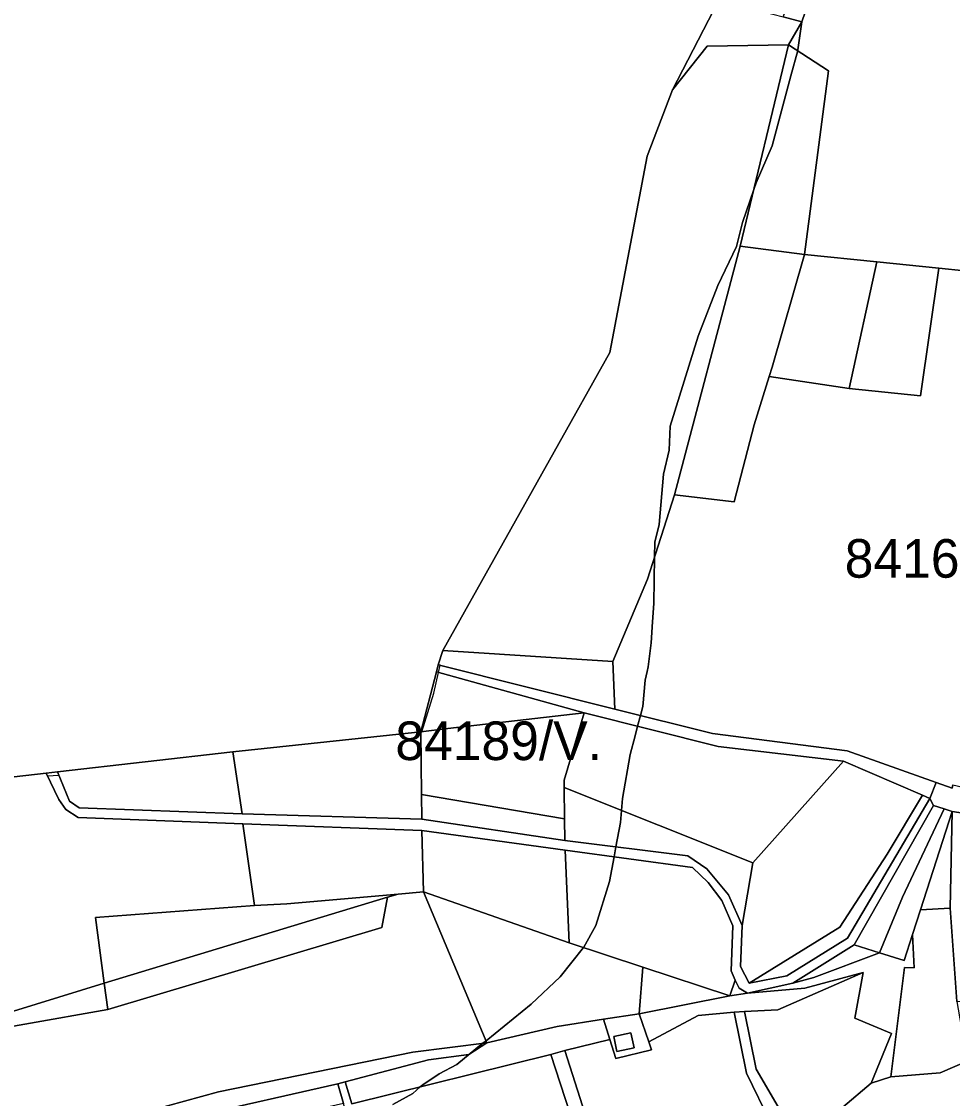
# Model space of a CAD drawing. Extents: x -477304 to -465429, y -1159113 to -1149210.
# Drawn here: x -473588.9 to -473227.2, y -1153608.7 to -1153190.2 of the extents above; entities that cross this region are included whole.
import ezdxf

# ---------------------------------------------------------------- set-up
doc = ezdxf.new("R2010")
doc.units = 0
for name, color, linetype in [('BPEJ_s', 7, 'Continuous'), ('orna_s', 7, 'Continuous'), ('ostatni_s', 7, 'Continuous'), ('PUPFL_s', 7, 'Continuous'), ('sad_s', 7, 'Continuous'), ('trav_porost_s', 7, 'Continuous')]:
    doc.layers.add(name, color=color, linetype=linetype)

msp = doc.modelspace()

# ---------------------------------------------------------------- linework, layer by layer
at = {"layer": 'BPEJ_s'}
for points in [[(-473644.06, -1153489.73), (-473579.34, -1153482.33), (-473578.83, -1153483.4), (-473574.42, -1153483.03), (-473574.91, -1153481.82), (-473506.84, -1153474.05), (-473433.83, -1153466.27), (-473433.35, -1153466.21), (-473428.78, -1153451.25), (-473426.9, -1153443.14), (-473426.26, -1153440.38), (-473427.02, -1153440.19), (-473425.22, -1153434.63), (-473360.35, -1153318.85), (-473345.77, -1153242.45), (-473336.03, -1153216.76), (-473322.47, -1153199.78), (-473290.83, -1153199.18), (-473285.76, -1153190.33), (-473275.98, -1153161.94)], [(-473444.61, -1153611.12), (-473436.87, -1153606.79), (-473433.98, -1153604.22), (-473433.04, -1153603.39), (-473426.65, -1153599.13), (-473419.84, -1153595.51), (-473414.63, -1153591.3), (-473410.97, -1153588.34), (-473409.69, -1153587.3), (-473408.44, -1153586.29), (-473390.91, -1153572.11), (-473379.63, -1153561.47), (-473370.56, -1153550.08), (-473370.48, -1153549.98), (-473365.8, -1153541.47), (-473360.48, -1153524.44), (-473358.7, -1153514.82), (-473357.98, -1153510.94), (-473356.22, -1153501.46), (-473355.95, -1153498.41), (-473355.8, -1153496.78), (-473355.37, -1153492.1), (-473352.39, -1153475.08), (-473350.5, -1153467.85), (-473349.52, -1153464.08), (-473348.42, -1153459.86), (-473347.5, -1153456.36), (-473346.65, -1153446.14), (-473345.8, -1153442.74), (-473345.37, -1153441.03), (-473344.31, -1153431.67), (-473343.74, -1153423.48), (-473343.24, -1153416.35), (-473342.92, -1153398.17), (-473342.82, -1153392.52), (-473341.11, -1153385.71), (-473339.41, -1153366.14), (-473337.28, -1153356.77), (-473336.86, -1153347.41), (-473326.01, -1153312.52), (-473318.35, -1153292.73), (-473311.11, -1153277.62), (-473308.77, -1153268.26), (-473304.33, -1153255.47), (-473303.45, -1153252.94), (-473297.28, -1153238.47), (-473289.94, -1153211.3), (-473287.29, -1153201.5), (-473287.23, -1153201.23), (-473285.76, -1153190.33), (-473275.98, -1153161.94)], [(-473644.06, -1153489.73), (-473579.34, -1153482.33), (-473578.83, -1153483.4), (-473574.42, -1153483.03), (-473574.91, -1153481.82), (-473506.84, -1153474.05), (-473433.83, -1153466.27), (-473433.35, -1153466.21), (-473428.78, -1153451.25), (-473426.9, -1153443.14), (-473426.26, -1153440.38), (-473427.02, -1153440.19), (-473425.22, -1153434.63), (-473360.35, -1153318.85), (-473345.77, -1153242.45), (-473336.03, -1153216.76), (-473322.47, -1153199.78), (-473290.83, -1153199.18), (-473285.76, -1153190.33)], [(-473285.76, -1153190.33), (-473287.23, -1153201.23), (-473287.29, -1153201.5), (-473289.94, -1153211.3), (-473297.28, -1153238.47), (-473303.45, -1153252.94), (-473304.33, -1153255.47), (-473308.77, -1153268.26), (-473311.11, -1153277.62), (-473318.35, -1153292.73), (-473326.01, -1153312.52), (-473336.86, -1153347.41), (-473337.28, -1153356.77), (-473339.41, -1153366.14), (-473341.11, -1153385.71), (-473342.82, -1153392.52), (-473342.92, -1153398.17), (-473343.24, -1153416.35), (-473343.74, -1153423.48), (-473344.31, -1153431.67), (-473345.37, -1153441.03), (-473345.8, -1153442.74), (-473346.65, -1153446.14), (-473347.5, -1153456.36), (-473348.42, -1153459.86), (-473349.52, -1153464.08), (-473350.5, -1153467.85), (-473352.39, -1153475.08), (-473355.37, -1153492.1), (-473355.8, -1153496.78), (-473355.95, -1153498.41), (-473356.22, -1153501.46), (-473357.98, -1153510.94), (-473358.7, -1153514.82), (-473360.48, -1153524.44), (-473365.8, -1153541.47), (-473370.48, -1153549.98), (-473370.56, -1153550.08), (-473379.63, -1153561.47), (-473390.91, -1153572.11), (-473408.44, -1153586.29), (-473409.69, -1153587.3), (-473410.97, -1153588.34), (-473414.63, -1153591.3), (-473419.84, -1153595.51), (-473426.65, -1153599.13), (-473433.04, -1153603.39), (-473433.98, -1153604.22), (-473436.87, -1153606.79), (-473444.61, -1153611.12)]]:
    msp.add_lwpolyline(points, dxfattribs=at)
at = {"layer": 'orna_s'}
for points in [[(-473269.46, -1153477.67), (-473238.86, -1153490.85), (-473252.57, -1153513.77), (-473270.88, -1153542.16), (-473306.13, -1153563.98), (-473309.49, -1153557.49), (-473308.89, -1153541.56), (-473304.81, -1153517.17)], [(-473433.53, -1153490.54), (-473377.94, -1153500.09), (-473377.79, -1153508.44), (-473433.41, -1153500.16)], [(-473377.69, -1153512.21), (-473376.11, -1153548.25), (-473432.72, -1153528.43), (-473433.39, -1153504.56)], [(-473306.82, -1153567.78), (-473313.72, -1153568.87), (-473311.67, -1153562.71), (-473310.1, -1153565.92)]]:
    msp.add_lwpolyline(points, close=True, dxfattribs=at)
at = {"layer": 'ostatni_s'}
for points in [[(-473278.22, -1153151.29), (-473270.69, -1153129.38), (-473265.46, -1153130.23), (-473265.9, -1153132.66), (-473275.98, -1153161.94), (-473285.76, -1153190.33), (-473292.95, -1153188.41)], [(-473285.76, -1153190.33), (-473290.83, -1153199.18), (-473322.47, -1153199.78), (-473336.03, -1153216.76), (-473317.9, -1153181.74), (-473301.02, -1153186.25), (-473292.95, -1153188.41)], [(-473370.32, -1153458.88), (-473427.69, -1153442.92), (-473427.02, -1153440.19), (-473358.35, -1153457.38), (-473320.45, -1153466.86), (-473268.14, -1153473.57), (-473233.5, -1153485.96), (-473235.91, -1153492.12), (-473238.86, -1153490.85), (-473269.46, -1153477.67), (-473318.27, -1153471.9)], [(-473370.32, -1153458.88), (-473423.22, -1153464.99), (-473433.83, -1153466.27), (-473427.69, -1153442.92)], [(-473235.91, -1153492.12), (-473234.57, -1153494.83), (-473265.42, -1153549.02), (-473289.2, -1153563.87), (-473306.82, -1153567.78), (-473310.1, -1153565.92), (-473311.67, -1153562.71), (-473313.16, -1153559.13), (-473312.52, -1153541.6), (-473316.85, -1153531.75), (-473322.11, -1153524.81), (-473328.22, -1153519), (-473377.69, -1153512.21), (-473433.39, -1153504.56), (-473502.98, -1153502.03), (-473566.9, -1153499.56), (-473571.67, -1153496.43), (-473574.5, -1153492.48), (-473579.34, -1153482.33), (-473574.91, -1153481.82), (-473570.31, -1153493.15), (-473566.51, -1153495.72), (-473503.23, -1153498.17), (-473433.41, -1153500.16), (-473377.79, -1153508.44), (-473329.95, -1153514.48), (-473322.63, -1153519.48), (-473314.15, -1153529.59), (-473308.89, -1153541.56), (-473309.49, -1153557.49), (-473306.13, -1153563.98), (-473291.48, -1153561.07), (-473267.99, -1153546.37)], [(-473182.2, -1153497.44), (-473187.3, -1153503.87), (-473194.46, -1153502.55), (-473200.38, -1153501.46), (-473203.55, -1153500.87), (-473219.48, -1153498.36), (-473227.26, -1153497.14), (-473230.35, -1153496.16), (-473234.57, -1153494.83), (-473235.91, -1153492.12), (-473233.5, -1153485.96), (-473227.33, -1153488.17), (-473227.08, -1153486.79), (-473198.7, -1153493.41), (-473198.81, -1153494.01), (-473191.01, -1153495.65)], [(-473555.47, -1153574.2), (-473556.83, -1153563.94), (-473446.69, -1153530.54), (-473448.88, -1153542.23)], [(-473258.82, -1153602.79), (-473250.8, -1153583.47), (-473265.09, -1153577.49), (-473261.86, -1153559.8), (-473284.52, -1153565.81), (-473306.82, -1153567.78), (-473289.2, -1153563.87), (-473281, -1153561.78), (-473255.58, -1153552.08), (-473245.96, -1153555.06), (-473242.68, -1153544.99), (-473242.05, -1153557.95), (-473245.84, -1153557.82), (-473251.09, -1153600.37)], [(-473345.22, -1153586.76), (-473348.92, -1153575.87), (-473313.72, -1153568.87), (-473306.82, -1153567.78), (-473284.52, -1153565.81), (-473261.86, -1153559.8), (-473295, -1153574.28), (-473308.02, -1153574.98), (-473312.01, -1153575.23), (-473325.94, -1153576.44)], [(-473620.45, -1153583.58), (-473609.84, -1153580.29), (-473556.83, -1153563.94), (-473555.47, -1153574.2), (-473620.06, -1153585.5)], [(-473463.18, -1153602.32), (-473430.82, -1153593.74), (-473415.07, -1153591.58), (-473408.1, -1153587.1), (-473380.77, -1153580.7), (-473362.76, -1153577.97), (-473360.31, -1153585.83), (-473377.78, -1153590.09), (-473383.2, -1153591.66), (-473460.56, -1153610.8)], [(-473362.76, -1153577.97), (-473348.92, -1153575.87), (-473345.22, -1153586.76), (-473344.19, -1153589.79), (-473358.01, -1153593.19), (-473360.31, -1153585.83)], [(-473358.77, -1153584.62), (-473352.14, -1153583.24), (-473350.92, -1153589.11), (-473357.55, -1153590.49)], [(-473357.55, -1153590.49), (-473350.92, -1153589.11), (-473352.14, -1153583.24), (-473358.77, -1153584.62)], [(-473543.93, -1153620.67), (-473545.42, -1153615.23), (-473512.45, -1153606.16), (-473436.92, -1153590.69), (-473408.1, -1153587.1), (-473415.07, -1153591.58), (-473430.82, -1153593.74), (-473463.18, -1153602.32), (-473466.05, -1153603.07), (-473522.08, -1153615.73)], [(-473522.08, -1153615.73), (-473466.05, -1153603.07), (-473463.83, -1153610.69), (-473520.22, -1153623.56)]]:
    msp.add_lwpolyline(points, close=True, dxfattribs=at)
at = {"layer": 'PUPFL_s'}
msp.add_lwpolyline([(-473317.9, -1153181.74), (-473336.03, -1153216.76), (-473345.77, -1153242.45), (-473360.35, -1153318.85), (-473425.22, -1153434.63), (-473427.02, -1153440.19), (-473427.69, -1153442.92), (-473433.83, -1153466.27), (-473506.84, -1153474.05), (-473574.91, -1153481.82), (-473579.34, -1153482.33), (-473644.06, -1153489.73), (-473629.89, -1153542.49), (-473625.46, -1153559), (-473742.33, -1153616.45), (-473722.79, -1153641.99), (-473823.78, -1153727.09), (-473876.42, -1153741.11), (-473872.95, -1153759.4), (-473889.2, -1153754.19), (-473907.69, -1153742.41)], dxfattribs=at)
at = {"layer": 'sad_s'}
msp.add_lwpolyline([(-473280.84, -1153621.45), (-473258.82, -1153602.79), (-473251.09, -1153600.37), (-473231.93, -1153598.72), (-473221.46, -1153594.23), (-473219.28, -1153594.33), (-473222.31, -1153613.01)], dxfattribs=at)
at = {"layer": 'trav_porost_s'}
for points in [[(-473162.66, -1153247.75), (-473161.26, -1153275.68), (-473161.38, -1153293.16), (-473212.48, -1153288.12), (-473232.49, -1153286.06), (-473256.59, -1153283.58), (-473284.7, -1153280.68), (-473275.31, -1153209.33), (-473290.83, -1153199.18), (-473285.76, -1153190.33), (-473275.98, -1153161.94), (-473258.53, -1153165.66), (-473240.8, -1153169.43), (-473234.42, -1153137.67), (-473223.51, -1153139.4), (-473228.3, -1153161.09), (-473211.92, -1153163.9), (-473156.07, -1153173.99), (-473159.5, -1153196.32), (-473160.17, -1153199.98), (-473161.23, -1153209.62), (-473162.1, -1153220.62)], [(-473360.35, -1153318.85), (-473345.77, -1153242.45), (-473336.03, -1153216.76), (-473322.47, -1153199.78), (-473290.83, -1153199.18), (-473309.61, -1153277.47), (-473335.21, -1153374.16), (-473345.72, -1153406.89), (-473359.12, -1153438.96), (-473425.22, -1153434.63)], [(-473309.61, -1153277.47), (-473290.83, -1153199.18), (-473275.31, -1153209.33), (-473284.7, -1153280.68)], [(-473312.04, -1153376.83), (-473335.21, -1153374.16), (-473309.61, -1153277.47), (-473284.7, -1153280.68), (-473297.2, -1153324.57), (-473298.38, -1153328.11), (-473304.27, -1153346.96)], [(-473297.2, -1153324.57), (-473284.7, -1153280.68), (-473256.59, -1153283.58), (-473267.29, -1153332.82), (-473298.38, -1153328.11)], [(-473232.49, -1153286.06), (-473239.62, -1153335.65), (-473267.29, -1153332.82), (-473256.59, -1153283.58)], [(-473425.22, -1153434.63), (-473359.12, -1153438.96), (-473358.35, -1153457.38), (-473427.02, -1153440.19)], [(-473423.22, -1153464.99), (-473370.32, -1153458.88), (-473378.1, -1153485.09), (-473378.07, -1153487.88), (-473377.94, -1153500.09), (-473433.53, -1153490.54), (-473433.83, -1153466.27)], [(-473304.81, -1153517.17), (-473378.07, -1153487.88), (-473378.1, -1153485.09), (-473370.32, -1153458.88), (-473318.27, -1153471.9), (-473269.46, -1153477.67)], [(-473433.83, -1153466.27), (-473433.53, -1153490.54), (-473433.41, -1153500.16), (-473503.23, -1153498.17), (-473506.84, -1153474.05)], [(-473506.84, -1153474.05), (-473503.23, -1153498.17), (-473566.51, -1153495.72), (-473570.31, -1153493.15), (-473574.91, -1153481.82)], [(-473560.21, -1153538.39), (-473556.83, -1153563.94), (-473609.84, -1153580.29), (-473620.45, -1153583.58), (-473625.46, -1153559), (-473629.89, -1153542.49), (-473644.06, -1153489.73), (-473579.34, -1153482.33), (-473574.5, -1153492.48), (-473571.67, -1153496.43), (-473566.9, -1153499.56), (-473502.98, -1153502.03), (-473498.39, -1153533.77)], [(-473314.15, -1153529.59), (-473322.63, -1153519.48), (-473329.95, -1153514.48), (-473377.79, -1153508.44), (-473377.94, -1153500.09), (-473378.07, -1153487.88), (-473304.81, -1153517.17), (-473308.89, -1153541.56)], [(-473306.13, -1153563.98), (-473270.88, -1153542.16), (-473252.57, -1153513.77), (-473238.86, -1153490.85), (-473235.91, -1153492.12), (-473267.99, -1153546.37), (-473291.48, -1153561.07)], [(-473230.35, -1153496.16), (-473246.55, -1153530.45), (-473255.58, -1153552.08), (-473265.42, -1153549.02), (-473234.57, -1153494.83)], [(-473245.96, -1153555.06), (-473255.58, -1153552.08), (-473246.55, -1153530.45), (-473230.35, -1153496.16), (-473227.26, -1153497.14), (-473239.55, -1153535.37), (-473242.68, -1153544.99)], [(-473239.55, -1153535.37), (-473227.26, -1153497.14), (-473228.03, -1153534.77)], [(-473208.75, -1153534.03), (-473209.35, -1153544.07), (-473209.71, -1153552.21), (-473213.13, -1153572.08), (-473215.63, -1153571.87), (-473225.47, -1153571.06), (-473228.03, -1153534.77), (-473227.26, -1153497.14), (-473219.48, -1153498.36), (-473223.77, -1153518.88), (-473208.17, -1153523.03)], [(-473498.39, -1153533.77), (-473502.98, -1153502.03), (-473433.39, -1153504.56), (-473432.72, -1153528.43), (-473442.63, -1153529.31), (-473485.86, -1153533.04)], [(-473322.11, -1153524.81), (-473316.85, -1153531.75), (-473312.52, -1153541.6), (-473313.16, -1153559.13), (-473311.67, -1153562.71), (-473313.72, -1153568.87), (-473347.52, -1153557.7), (-473376.11, -1153548.25), (-473377.69, -1153512.21), (-473328.22, -1153519)], [(-473436.92, -1153590.69), (-473512.45, -1153606.16), (-473545.42, -1153615.23), (-473543.93, -1153620.67), (-473580.1, -1153627.67), (-473609.36, -1153638.04), (-473620.06, -1153585.5), (-473555.47, -1153574.2), (-473448.88, -1153542.23), (-473446.69, -1153530.54), (-473442.63, -1153529.31), (-473432.72, -1153528.43), (-473408.1, -1153587.1)], [(-473556.83, -1153563.94), (-473560.21, -1153538.39), (-473498.39, -1153533.77), (-473485.86, -1153533.04), (-473442.63, -1153529.31), (-473446.69, -1153530.54)], [(-473380.77, -1153580.7), (-473408.1, -1153587.1), (-473432.72, -1153528.43), (-473376.11, -1153548.25), (-473347.52, -1153557.7), (-473348.92, -1153575.87), (-473362.76, -1153577.97)], [(-473239.55, -1153535.37), (-473228.03, -1153534.77), (-473225.47, -1153571.06), (-473221.46, -1153594.23), (-473231.93, -1153598.72), (-473251.09, -1153600.37), (-473245.84, -1153557.82), (-473242.05, -1153557.95), (-473242.68, -1153544.99)], [(-473289.2, -1153563.87), (-473265.42, -1153549.02), (-473255.58, -1153552.08), (-473281, -1153561.78)], [(-473313.72, -1153568.87), (-473348.92, -1153575.87), (-473347.52, -1153557.7)], [(-473261.86, -1153559.8), (-473265.09, -1153577.49), (-473250.8, -1153583.47), (-473258.82, -1153602.79), (-473280.84, -1153621.45), (-473292.21, -1153616.61), (-473303.42, -1153597.29), (-473308.02, -1153574.98), (-473295, -1153574.28)], [(-473320.73, -1153639.17), (-473359.53, -1153647.3), (-473360.09, -1153645.69), (-473377.78, -1153590.09), (-473360.31, -1153585.83), (-473358.01, -1153593.19), (-473344.19, -1153589.79), (-473345.22, -1153586.76), (-473325.94, -1153576.44), (-473312.01, -1153575.23), (-473307.17, -1153598.94), (-473297.77, -1153618.39), (-473289, -1153629.8)], [(-473312.01, -1153575.23), (-473308.02, -1153574.98), (-473303.42, -1153597.29), (-473292.21, -1153616.61), (-473280.84, -1153621.45), (-473289, -1153629.8), (-473297.77, -1153618.39), (-473307.17, -1153598.94)], [(-473466.05, -1153603.07), (-473463.18, -1153602.32), (-473460.56, -1153610.8), (-473383.2, -1153591.66), (-473364.72, -1153648.5), (-473354.08, -1153675.72), (-473352.33, -1153680.57), (-473349.26, -1153688.27), (-473363.68, -1153691.18), (-473365.03, -1153685.9), (-473368.94, -1153686.42), (-473379.32, -1153649.93), (-473383.08, -1153650.77), (-473403.67, -1153655.35), (-473404.75, -1153655.59), (-473426.86, -1153660.52), (-473451.24, -1153665.95), (-473454.35, -1153644.33), (-473463.83, -1153610.69)], [(-473346.66, -1153678.95), (-473344.02, -1153687.21), (-473349.26, -1153688.27), (-473352.33, -1153680.57), (-473354.08, -1153675.72), (-473364.72, -1153648.5), (-473383.2, -1153591.66), (-473377.78, -1153590.09), (-473360.09, -1153645.69), (-473359.53, -1153647.3), (-473359.06, -1153650.01), (-473348.05, -1153674.58)]]:
    msp.add_lwpolyline(points, close=True, dxfattribs=at)
msp.add_lwpolyline([(-473227.08, -1153486.79), (-473227.33, -1153488.17), (-473233.5, -1153485.96), (-473268.14, -1153473.57), (-473320.45, -1153466.86), (-473358.35, -1153457.38), (-473359.12, -1153438.96), (-473345.72, -1153406.89), (-473335.21, -1153374.16), (-473312.04, -1153376.83), (-473304.27, -1153346.96), (-473298.38, -1153328.11), (-473267.29, -1153332.82), (-473239.62, -1153335.65), (-473232.49, -1153286.06), (-473212.48, -1153288.12)], dxfattribs=at)

# ---------------------------------------------------------------- texts
at = {"layer": 'BPEJ_s'}
for s, p in [('84168/V.', (-473269.04, -1153406.34)), ('84189/V.', (-473443.67, -1153477.22))]:
    msp.add_text(s, height=15, dxfattribs=at).set_placement(p)

doc.saveas('drawing.dxf')
